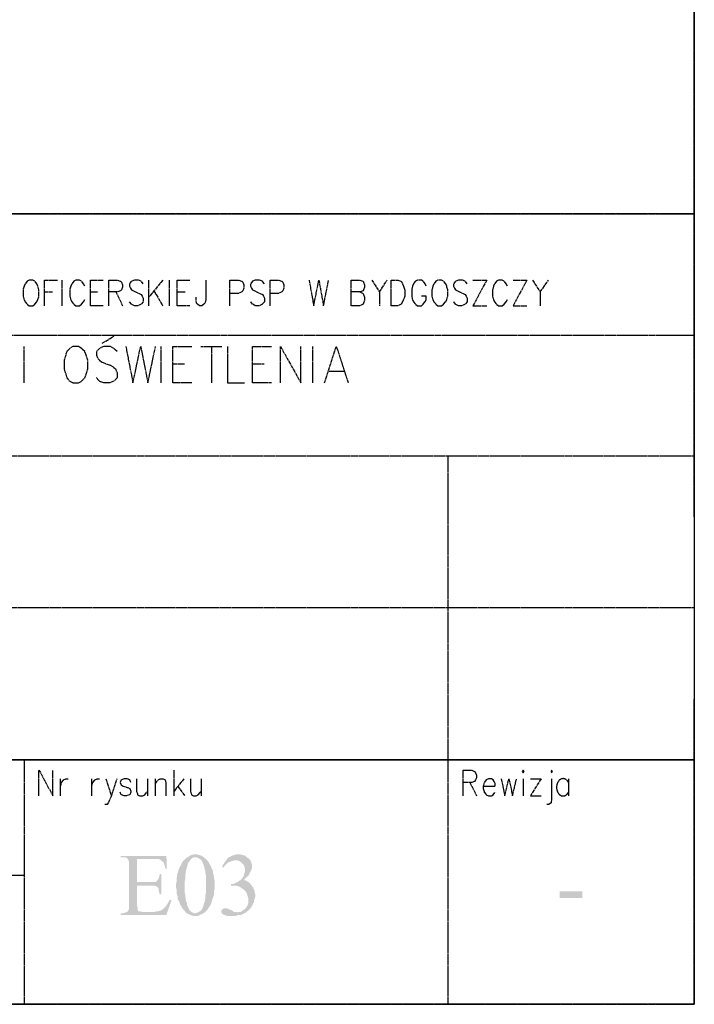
# Model space of a CAD drawing. Header units: millimetres. Extents: x -523 to 1404227, y -783705 to 1038705.
# Tile 458 of 508: x 915375 to 920936, y 207711 to 215827. Entities that reach past the tile are written whole.
import ezdxf

# ---------------------------------------------------------------- set-up
doc = ezdxf.new("R2010")
doc.units = ezdxf.units.MM
doc.linetypes.add('ACAD_ISO08W100', pattern=[36, 24, -3, 6, -3])
doc.layers.add('!!ELEKTRYKA', color=7, linetype='Continuous')

msp = doc.modelspace()

# ---------------------------------------------------------------- hatches: boundary and pattern name
at = {"layer": '!!ELEKTRYKA', "linetype": 'ACAD_ISO08W100'}
for points in [[(916584.7, 208934.44), (916207.78, 208934.44), (916207.78, 208921.74), (916224.78, 208921.74), (916229.17, 208921.74), (916245.63, 208921.74), (916258.8, 208917.5), (916478.81, 208909.03), (916491.43, 208909.03), (916508.44, 208909.03), (916521.06, 208909.03), (916529.29, 208904.8), (916538.07, 208900.57), (916546.3, 208892.1), (916558.92, 208883.64), (916563.31, 208875.17), (916567.7, 208862.47), (916572.09, 208849.77), (916575.93, 208828.6), (916588.54, 208828.6)], [(916258.4, 208917.51), (916266.62, 208909.04), (916266.62, 208909.04), (916271.01, 208900.57), (916275.4, 208887.87), (916275.4, 208870.94), (916275.4, 208849.77), (916275.4, 208532.26), (916275.4, 208528.03), (916275.4, 208511.1), (916275.4, 208494.16), (916271.01, 208485.7), (916266.62, 208477.23), (916254.01, 208468.76), (916385.07, 208473), (916368.07, 208477.23), (916359.85, 208477.23), (916355.46, 208477.23), (916347.23, 208489.93), (916347.23, 208494.16), (916347.23, 208506.86), (916342.85, 208528.03), (916342.85, 208688.9), (916453.07, 208688.9), (916342.85, 208718.54), (916342.85, 208909.04), (916478.29, 208909.04)], [(916757.93, 208921.74), (916749.2, 208917.51), (916741.01, 208909.04), (916727.91, 208896.34), (916719.72, 208887.88), (916710.99, 208875.18), (916707.17, 208862.47), (916698.43, 208849.78), (916690.25, 208832.84), (916690.25, 208832.84), (916685.88, 208820.14), (916681.51, 208807.44), (916677.14, 208794.74), (916673.32, 208782.04), (916673.32, 208765.1), (916668.96, 208752.41), (916668.96, 208735.47), (916668.96, 208722.77), (916664.59, 208705.84), (916664.59, 208688.9), (916664.59, 208688.9), (916664.59, 208671.97), (916668.96, 208655.04), (916668.96, 208642.34), (916668.96, 208625.4), (916673.32, 208612.7), (916677.14, 208600), (916677.14, 208583.07), (916681.51, 208570.37), (916690.25, 208557.67), (916694.07, 208544.97), (916698.43, 208532.26), (916707.17, 208519.57), (916710.99, 208511.1), (916719.72, 208498.4), (916732.28, 208485.7), (916741.01, 208473), (916749.2, 208464.53), (916761.75, 208456.06), (916774.85, 208451.83), (916783.04, 208443.37), (916795.6, 208443.37), (916808.7, 208439.13), (916821.25, 208439.13), (916829.44, 208439.13), (916842.54, 208439.13), (916855.09, 208443.37), (916867.65, 208451.83), (916880.75, 208456.06), (916821.25, 208460.3), (916816.88, 208460.3), (916808.7, 208464.53), (916795.6, 208468.76), (916787.41, 208477.23), (916774.85, 208485.7), (916770.49, 208498.4), (916761.75, 208515.33), (916757.93, 208519.57), (916753.56, 208532.26), (916753.56, 208544.97), (916749.2, 208557.67), (916744.83, 208570.37), (916744.83, 208583.07), (916741.01, 208600), (916741.01, 208612.7), (916736.64, 208629.63), (916736.64, 208646.57), (916736.64, 208663.5), (916736.64, 208680.44), (916736.64, 208688.9), (916736.64, 208705.84), (916736.64, 208718.54), (916736.64, 208731.24), (916741.01, 208748.17), (916741.01, 208760.87), (916741.01, 208777.81), (916744.83, 208790.51), (916744.83, 208807.44), (916744.83, 208807.44), (916749.2, 208824.37), (916753.56, 208841.31), (916757.93, 208854.01), (916761.75, 208870.94), (916766.12, 208879.41), (916774.85, 208892.11), (916783.04, 208900.57), (916787.41, 208909.04), (916799.96, 208917.51), (916812.52, 208921.74), (916825.62, 208921.74)], [(916825.36, 208947.14), (916825.36, 208947.14), (916812.82, 208947.14), (916795.92, 208942.91), (916783.38, 208938.68), (916770.29, 208930.21), (916757.75, 208921.75), (916825.36, 208921.75), (916834.09, 208921.75), (916846.63, 208917.51), (916859.17, 208909.04), (916867.89, 208904.81), (916876.07, 208896.34), (916880.44, 208883.64), (916889.16, 208866.71), (916892.98, 208854.01), (916897.34, 208845.54), (916897.34, 208832.84), (916901.7, 208820.14), (916906.06, 208807.44), (916906.06, 208790.51), (916909.88, 208777.81), (916909.88, 208760.87), (916909.88, 208743.94), (916909.88, 208731.24), (916909.88, 208714.3), (916909.88, 208710.07), (916909.88, 208693.13), (916909.88, 208676.2), (916909.88, 208659.27), (916909.88, 208642.34), (916909.88, 208625.4), (916906.06, 208612.7), (916906.06, 208600), (916906.06, 208583.07), (916901.7, 208570.37), (916901.7, 208557.66), (916897.34, 208549.2), (916892.98, 208536.5), (916892.98, 208528.03), (916884.8, 208511.1), (916880.44, 208498.4), (916872.26, 208485.7), (916863.53, 208477.23), (916859.17, 208477.23), (916846.63, 208468.77), (916834.09, 208464.53), (916821, 208460.3), (916880.44, 208456.06), (916892.98, 208464.53), (916901.7, 208468.77), (916909.88, 208477.23), (916918.61, 208485.7), (916927.33, 208498.4), (916935.51, 208511.1), (916944.23, 208523.8), (916952.41, 208536.5), (916956.78, 208553.43), (916956.78, 208553.43), (916961.14, 208566.13), (916964.95, 208578.83), (916969.32, 208591.53), (916973.68, 208604.24), (916978.04, 208616.94), (916978.04, 208633.87), (916978.04, 208646.57), (916981.86, 208663.5), (916981.86, 208680.44), (916981.86, 208697.37), (916981.86, 208701.6), (916981.86, 208718.54), (916981.86, 208731.24), (916978.04, 208748.17), (916978.04, 208765.11), (916973.68, 208777.81), (916969.32, 208794.74), (916969.32, 208807.44), (916964.95, 208820.14), (916956.78, 208832.84), (916952.41, 208845.54), (916948.05, 208858.24), (916939.87, 208866.71), (916935.51, 208879.41), (916927.33, 208887.88), (916922.97, 208896.34), (916909.88, 208909.04), (916897.34, 208917.51), (916889.16, 208925.98), (916876.07, 208934.44), (916863.53, 208938.68), (916850.99, 208942.91), (916838.45, 208947.14)], [(917083.54, 208904.81), (917075.39, 208896.35), (917066.7, 208883.64), (917058, 208870.95), (917049.85, 208858.24), (917045.5, 208841.31), (917058, 208837.07), (917058, 208841.31), (917066.7, 208854.01), (917079.2, 208866.71), (917087.89, 208875.17), (917100.39, 208883.64), (917113.44, 208887.88), (917125.94, 208892.11), (917138.44, 208896.35), (917151.48, 208896.35)], [(917176.35, 208947.15), (917163.86, 208947.15), (917147.02, 208942.92), (917134.52, 208938.68), (917121.48, 208934.45), (917108.99, 208925.98), (917095.95, 208921.75), (917092.14, 208917.51), (917083.45, 208904.82), (917151.36, 208896.35), (917155.16, 208896.35), (917172.55, 208896.35), (917185.05, 208892.12), (917197.54, 208883.65), (917206.23, 208875.18), (917214.93, 208866.71), (917223.08, 208858.25), (917227.42, 208845.54), (917231.77, 208828.61), (917231.77, 208815.91), (917231.77, 208803.21), (917227.42, 208790.51), (917223.08, 208773.58), (917218.73, 208760.88), (917218.73, 208760.88), (917210.58, 208752.41), (917201.89, 208739.71), (917189.39, 208731.24), (917176.35, 208722.78), (917172.55, 208718.54), (917159.51, 208714.31), (917147.02, 208705.84), (917134.52, 208701.61), (917117.13, 208701.61), (917117.13, 208688.91), (917130.17, 208688.91), (917142.67, 208688.91), (917159.51, 208688.91), (917172.55, 208684.68), (917185.05, 208680.44), (917193.74, 208676.21), (917206.23, 208667.74), (917218.73, 208659.27), (917227.42, 208650.81), (917231.77, 208646.57), (917239.92, 208638.11), (917248.61, 208621.17), (917252.96, 208608.47), (917256.76, 208595.77), (917261.11, 208578.84), (917261.11, 208566.14), (917261.11, 208561.91), (917261.11, 208549.2), (917256.76, 208536.5), (917252.96, 208523.81), (917244.26, 208511.1), (917236.11, 208498.4), (917236.11, 208498.4), (917223.08, 208489.94), (917210.58, 208481.47), (917197.54, 208473), (917185.05, 208473), (917172.55, 208468.77), (917236.11, 208464.53), (917244.26, 208473), (917256.76, 208481.47), (917265.45, 208489.94), (917274.14, 208498.4), (917277.95, 208502.64), (917286.64, 208515.34), (917295.33, 208528.04), (917299.14, 208540.74), (917307.83, 208553.44), (917307.83, 208566.14), (917312.17, 208578.84), (917316.52, 208595.77), (917316.52, 208608.47), (917316.52, 208621.17), (917312.17, 208633.88), (917312.17, 208646.57), (917303.48, 208663.51), (917299.14, 208676.21), (917290.99, 208684.68), (917282.29, 208697.37), (917274.14, 208705.84), (917265.45, 208714.31), (917252.96, 208722.78), (917239.92, 208731.24), (917223.08, 208735.48), (917227.42, 208739.71), (917239.92, 208752.41), (917252.96, 208765.11), (917265.45, 208777.81), (917269.8, 208790.51), (917277.95, 208803.21), (917282.29, 208811.68), (917286.64, 208824.38), (917290.99, 208837.08), (917290.99, 208845.54), (917290.99, 208858.25), (917286.64, 208870.95), (917282.29, 208883.65), (917277.95, 208896.35), (917265.45, 208909.05), (917265.45, 208909.05), (917256.76, 208917.51), (917244.26, 208925.98), (917236.11, 208934.45), (917223.08, 208938.68), (917206.23, 208942.92), (917193.74, 208947.15)], [(916541.89, 208786.27), (916529.29, 208786.27), (916529.29, 208777.8), (916524.91, 208760.87), (916521.07, 208748.17), (916516.69, 208739.7), (916507.92, 208731.23), (916507.92, 208727), (916499.71, 208722.77), (916487.1, 208718.53), (916470.12, 208718.53), (916453.14, 208718.53), (916343.03, 208718.53), (916453.14, 208688.9), (916457.52, 208688.9), (916474.5, 208688.9), (916487.1, 208688.9), (916499.71, 208684.67), (916499.71, 208684.67), (916512.31, 208676.2), (916521.07, 208663.5), (916521.07, 208663.5), (916521.07, 208650.8), (916524.91, 208638.1), (916529.29, 208616.93), (916541.89, 208616.93)], [(916626.95, 208570.36), (916609.94, 208570.36), (916605.55, 208561.89), (916597.32, 208544.96), (916588.54, 208532.26), (916580.32, 208519.56), (916572.09, 208511.09), (916563.31, 208502.63), (916555.08, 208494.16), (916542.46, 208485.69), (916529.29, 208481.46), (916525.45, 208481.46), (916516.67, 208477.22), (916504.05, 208477.22), (916487.04, 208472.99), (916470.03, 208472.99), (916385.54, 208472.99), (916254.41, 208468.76), (916250.02, 208468.76), (916237.4, 208464.52), (916224.78, 208460.29), (916207.78, 208460.29), (916207.78, 208447.59), (916584.7, 208447.59)], [(917067.11, 208502.63), (917058.42, 208502.63), (917045.91, 208494.17), (917041.57, 208489.93), (917037.22, 208477.23), (917037.22, 208473), (917041.57, 208460.3), (917054.07, 208451.83), (917062.77, 208447.6), (917070.92, 208443.36), (917087.77, 208439.13), (917105.16, 208439.13), (917122.01, 208439.13), (917138.86, 208439.13), (917151.37, 208439.13), (917168.22, 208443.36), (917181.26, 208447.6), (917198.11, 208447.6), (917210.62, 208451.83), (917223.66, 208460.3), (917236.16, 208464.53), (917172.57, 208468.76), (917155.72, 208473), (917143.21, 208473), (917138.86, 208473), (917130.17, 208481.46), (917113.32, 208489.93), (917108.97, 208489.93), (917092.12, 208498.4), (917083.96, 208502.63), (917079.62, 208502.63)]]:
    msp.add_hatch(color=7, dxfattribs=at).paths.add_polyline_path(points)

# ---------------------------------------------------------------- linework, layer by layer
at = {"layer": '!!ELEKTRYKA', "color": 7, "linetype": 'ACAD_ISO08W100', "lineweight": -3}
for points in [[(882636.11, 248309.76), (920936.06, 248309.76), (920936.06, 207710.98), (882636.11, 207710.98)], [(915454.11, 213680.12), (915436.95, 213671.65), (915420.34, 213650.5), (915411.48, 213629.3), (915403.18, 213599.68), (915403.18, 213548.92), (915411.48, 213519.24), (915420.34, 213502.3), (915436.95, 213481.16), (915454.11, 213468.48), (915483.45, 213468.48), (915500.61, 213481.16), (915517.22, 213502.3), (915526.07, 213519.24), (915534.38, 213548.92), (915534.38, 213599.68), (915526.07, 213629.3), (915517.22, 213650.5), (915500.61, 213671.65), (915483.45, 213680.12)], [(918438.71, 213468.44), (918438.71, 213680.13), (918493.81, 213680.13), (918518.96, 213671.62), (918531.8, 213650.49), (918540.36, 213629.31), (918548.91, 213599.67), (918548.91, 213548.9), (918540.36, 213519.27), (918531.8, 213502.31), (918518.96, 213481.12), (918493.81, 213468.44)], [(918823.32, 213680.17), (918806.8, 213671.7), (918789.75, 213650.49), (918781.22, 213629.33), (918772.7, 213599.7), (918772.7, 213548.91), (918781.22, 213519.28), (918789.75, 213502.34), (918806.8, 213481.18), (918823.32, 213468.5), (918853.17, 213468.5), (918870.22, 213481.18), (918886.74, 213502.34), (918895.27, 213519.28), (918903.79, 213548.91), (918903.79, 213599.7), (918895.27, 213629.33), (918886.74, 213650.49), (918870.22, 213671.7), (918853.17, 213680.17)], [(915813.69, 213134.01), (915788.32, 213117.08), (915762.95, 213091.65), (915754.68, 213062.04), (915741.99, 213019.68), (915741.99, 212947.71), (915754.68, 212905.41), (915762.95, 212875.73), (915788.32, 212846.12), (915813.69, 212833.43), (915860.57, 212833.43), (915885.94, 212846.12), (915911.31, 212875.73), (915923.99, 212905.41), (915936.68, 212947.71), (915936.68, 213019.68), (915923.99, 213062.04), (915911.31, 213091.65), (915885.94, 213117.08), (915860.57, 213134.01)], [(919517.95, 209628.73), (919526.4, 209620.26), (919534.86, 209628.73), (919526.4, 209641.43)], [(919755.33, 209628.72), (919759.54, 209620.25), (919767.97, 209628.72), (919759.54, 209641.42)]]:
    msp.add_lwpolyline(points, close=True, dxfattribs=at)
for points in [[(920936.01, 211728.52), (920936.01, 216478.47), (920936.01, 210225.65)], [(909865.52, 214226.26), (920935.88, 214226.26), (909894.9, 214226.26)], [(915581.21, 213468.45), (915581.21, 213680.11), (915687.29, 213680.11)], [(915725.41, 213468.45), (915725.41, 213680.11)], [(915911.15, 213629.34), (915902.33, 213650.51), (915885.79, 213671.68), (915868.71, 213680.16), (915838.94, 213680.16), (915821.85, 213671.68), (915805.31, 213650.51), (915796.49, 213629.34), (915788.23, 213599.68), (915788.23, 213548.92), (915796.49, 213519.26), (915805.31, 213502.34), (915821.85, 213481.17), (915838.94, 213468.49), (915868.71, 213468.49), (915885.79, 213481.17), (915902.33, 213502.34), (915911.15, 213519.26)], [(916063.61, 213468.45), (915957.98, 213468.45), (915957.98, 213680.11), (916063.61, 213680.11)], [(916109.79, 213468.45), (916109.79, 213680.14), (916181.74, 213680.14), (916207.01, 213671.68), (916215.8, 213663.22), (916224.03, 213642.08), (916224.03, 213620.87), (916215.8, 213599.73), (916207.01, 213591.27), (916181.74, 213582.76), (916109.79, 213582.76)], [(916393.57, 213650.5), (916377.12, 213671.66), (916351.36, 213680.11), (916321.75, 213680.11), (916296.54, 213671.66), (916279.54, 213650.5), (916279.54, 213629.34), (916287.76, 213612.4), (916296.54, 213599.68), (916313.53, 213591.24), (916360.13, 213570.08), (916377.12, 213561.58), (916385.35, 213548.86), (916393.57, 213531.98), (916393.57, 213502.32), (916377.12, 213481.16), (916351.36, 213468.44), (916321.75, 213468.44), (916296.54, 213481.16), (916279.54, 213502.32)], [(916440.32, 213468.48), (916440.32, 213680.15)], [(916554.69, 213680.15), (916440.32, 213540.44)], [(916609.42, 213468.48), (916609.42, 213680.15)], [(916778.76, 213468.46), (916672.87, 213468.46), (916672.87, 213680.18), (916778.76, 213680.18)], [(916910.15, 213680.15), (916910.15, 213519.26), (916901.43, 213489.62), (916893.26, 213481.17), (916875.82, 213468.48), (916858.93, 213468.48), (916842.04, 213481.17), (916833.87, 213489.62), (916829.51, 213519.26), (916829.51, 213540.45)], [(917108.98, 213468.48), (917108.98, 213680.13), (917181.22, 213680.13), (917206.2, 213671.66), (917214.89, 213663.19), (917223.04, 213642.06), (917223.04, 213612.4), (917214.89, 213591.22), (917206.2, 213582.75), (917181.22, 213570.1), (917108.98, 213570.1)], [(917393.12, 213650.49), (917376.31, 213671.63), (917350.83, 213680.09), (917316.68, 213680.09), (917295.54, 213671.63), (917278.74, 213650.49), (917278.74, 213629.29), (917287.41, 213612.38), (917295.54, 213599.7), (917312.34, 213591.18), (917358.96, 213570.04), (917376.31, 213561.59), (917384.44, 213548.9), (917393.12, 213531.93), (917393.12, 213502.34), (917376.31, 213481.14), (917350.83, 213468.46), (917316.68, 213468.46), (917295.54, 213481.14), (917278.74, 213502.34)], [(917439.52, 213468.45), (917439.52, 213680.13), (917511.48, 213680.13), (917536.92, 213671.63), (917545.57, 213663.19), (917553.69, 213642.04), (917553.69, 213612.38), (917545.57, 213591.23), (917536.92, 213582.73), (917511.48, 213570.07), (917439.52, 213570.07)], [(917761.08, 213680.13), (917799.36, 213468.47), (917841.41, 213680.13), (917879.69, 213468.47), (917921.74, 213680.13)], [(918180.13, 213582.75), (918205.37, 213570.08), (918209.67, 213561.6), (918218.26, 213540.44), (918218.26, 213510.8), (918209.67, 213489.64), (918205.37, 213481.15), (918180.13, 213468.48), (918108.18, 213468.48), (918108.18, 213680.11), (918180.13, 213680.11), (918205.37, 213671.68), (918209.67, 213663.2), (918218.26, 213642.04), (918218.26, 213620.88), (918209.67, 213599.72), (918205.37, 213591.24), (918180.13, 213582.75), (918108.18, 213582.75)], [(918277.93, 213680.1), (918341.17, 213582.71), (918404.95, 213680.1)], [(918726.31, 213629.35), (918717.76, 213650.49), (918700.68, 213671.69), (918688.4, 213680.12), (918654.23, 213680.12), (918637.67, 213671.69), (918620.59, 213650.49), (918612.04, 213629.35), (918607.77, 213599.71), (918607.77, 213548.88), (918612.04, 213519.25), (918620.59, 213502.32), (918637.67, 213481.18), (918654.23, 213468.47), (918688.4, 213468.47), (918700.68, 213481.18), (918717.76, 213502.32), (918726.31, 213519.25), (918726.31, 213548.88), (918688.4, 213548.88)], [(919065.07, 213650.5), (919048.05, 213671.67), (919022.53, 213680.12), (918993.28, 213680.12), (918967.75, 213671.67), (918950.73, 213650.5), (918950.73, 213629.33), (918959.24, 213612.42), (918967.75, 213599.71), (918984.77, 213591.25), (919031.04, 213570.03), (919048.05, 213561.58), (919056.56, 213548.87), (919065.07, 213531.95), (919065.07, 213502.33), (919048.05, 213481.17), (919022.53, 213468.45), (918993.28, 213468.45), (918967.75, 213481.17), (918950.73, 213502.33)], [(919111.51, 213680.12), (919225.64, 213680.12), (919111.51, 213468.48), (919225.64, 213468.48)], [(919395.22, 213629.32), (919386.74, 213650.51), (919369.79, 213671.66), (919352.83, 213680.13), (919323.16, 213680.13), (919306.2, 213671.66), (919289.25, 213650.51), (919280.77, 213629.32), (919272.29, 213599.7), (919272.29, 213548.89), (919280.77, 213519.27), (919289.25, 213502.31), (919306.2, 213481.17), (919323.16, 213468.46), (919352.83, 213468.46), (919369.79, 213481.17), (919386.74, 213502.31), (919395.22, 213519.27)], [(919442.04, 213680.09), (919556.27, 213680.09), (919442.04, 213468.46), (919556.27, 213468.46)], [(919602.83, 213680.11), (919666.17, 213582.73), (919734.26, 213680.11)], [(915581.21, 213582.76), (915644.75, 213582.76)], [(915957.98, 213582.73), (916021.25, 213582.73)], [(916169.13, 213582.79), (916224.02, 213468.46)], [(916482.46, 213591.22), (916554.69, 213468.48)], [(916672.87, 213582.8), (916740.55, 213582.8)], [(918341.41, 213582.76), (918341.41, 213468.42)], [(919666.31, 213582.73), (919666.31, 213468.43)], [(909865.52, 213227.16), (920935.88, 213227.16)], [(916055.27, 213159.39), (916152.55, 213218.69)], [(915411.46, 212833.47), (915411.46, 213134.04)], [(916177.71, 213091.68), (916152.42, 213117.08), (916118.33, 213134.02), (916067.74, 213134.02), (916033.65, 213117.08), (916008.35, 213091.68), (916008.35, 213062.04), (916021, 213032.4), (916033.65, 213019.7), (916055.09, 213002.76), (916127.13, 212977.41), (916152.42, 212960.48), (916165.07, 212947.77), (916177.71, 212918.13), (916177.71, 212875.79), (916152.42, 212846.15), (916118.33, 212833.45), (916067.74, 212833.45), (916033.65, 212846.15), (916008.35, 212875.79)], [(916249.87, 213134.03), (916309.1, 212833.45), (916372.71, 213134.03), (916431.94, 212833.45), (916495.55, 213134.03)], [(916541.76, 212833.47), (916541.76, 213134.05)], [(916795.76, 212833.44), (916639.06, 212833.44), (916639.06, 213134.02), (916795.76, 213134.02)], [(916867.84, 213134.02), (917041.47, 213134.02)], [(916956.84, 213134.02), (916956.84, 212833.44)], [(917088.28, 213133.98), (917088.28, 212833.4), (917232.24, 212833.4)], [(917451.93, 212833.45), (917295.3, 212833.45), (917295.3, 213134.03), (917451.93, 213134.03)], [(917524.39, 212833.43), (917524.39, 213134), (917693.6, 212833.43), (917693.6, 213134)], [(917790.75, 212833.46), (917790.75, 213134.03)], [(917888.05, 212833.42), (917985.49, 213134.04), (918082.93, 212833.42)], [(916639.06, 212990.09), (916736.25, 212990.09)], [(917295.3, 212990.08), (917392.85, 212990.08)], [(917926, 212930.83), (918048.69, 212930.83)], [(920935.88, 212228.07), (909865.52, 212228.07)], [(918908.64, 207710.98), (918908.64, 209726.09), (918908.64, 212228.05)], [(920935.88, 210979.21), (909865.52, 210979.21)], [(920936.01, 210225.65), (920936.01, 207710.98), (920936.01, 210225.65)], [(909894.9, 209726.1), (920935.88, 209726.1), (909865.52, 209726.1), (920935.88, 209726.1), (909865.52, 209726.1)], [(909895.19, 209726.1), (920936.28, 209726.1), (909895.19, 209726.1), (920936.28, 209726.1)], [(920935.84, 207710.98), (915415.6, 207710.98), (915415.6, 209726.1)], [(915534.29, 209429.76), (915534.29, 209641.43), (915648.71, 209429.76), (915648.71, 209641.43)], [(916648.03, 209429.75), (916648.03, 209641.42)], [(919031.46, 209429.75), (919031.46, 209641.42), (919103.19, 209641.42), (919124.45, 209628.72), (919132.95, 209620.25), (919141.45, 209599.08), (919141.45, 209577.92), (919132.95, 209560.98), (919124.45, 209548.28), (919103.19, 209539.81), (919031.46, 209539.81)], [(915712.32, 209429.75), (915712.32, 209569.45)], [(915712.32, 209510.18), (915720.59, 209539.82), (915737.7, 209560.98), (915754.8, 209569.45), (915775.76, 209569.45)], [(915970.4, 209429.76), (915970.4, 209569.46)], [(915970.4, 209510.19), (915978.65, 209539.82), (915995.7, 209560.99), (916012.76, 209569.46), (916033.66, 209569.46)], [(916084.95, 209569.45), (916131.65, 209429.75), (916178.35, 209569.45)], [(916291.83, 209539.83), (916283.6, 209561), (916257.81, 209569.47), (916236.96, 209569.47), (916211.18, 209561), (916202.95, 209539.83), (916211.18, 209518.66), (916228.19, 209510.2), (916266.59, 209497.5), (916283.6, 209489.03), (916291.83, 209467.87), (916291.83, 209459.39), (916283.6, 209438.23), (916257.81, 209429.76), (916236.96, 209429.76), (916211.18, 209438.23), (916202.95, 209459.39)], [(916338.89, 209569.45), (916338.89, 209467.85), (916347.1, 209438.21), (916364.09, 209429.75), (916389.84, 209429.75), (916406.82, 209438.21), (916427.64, 209467.85)], [(916427.9, 209569.45), (916427.9, 209429.75)], [(916495.53, 209531.35), (916516.86, 209560.99), (916533.81, 209569.45), (916558.97, 209569.45), (916575.92, 209560.99), (916580.3, 209531.35), (916580.3, 209429.75)], [(916495.77, 209429.75), (916495.77, 209569.45)], [(916728.28, 209569.45), (916648.03, 209467.85)], [(916783.28, 209569.46), (916783.28, 209467.86), (916792, 209438.22), (916808.9, 209429.75), (916829.61, 209429.75), (916846.51, 209438.22), (916872.13, 209467.86)], [(916872.3, 209569.45), (916872.3, 209429.75)], [(919196.39, 209510.19), (919293.97, 209510.19), (919293.97, 209531.35), (919285.48, 209548.29), (919277, 209560.99), (919264.27, 209569.46), (919238.81, 209569.46), (919221.84, 209560.99), (919204.87, 209539.82), (919196.39, 209510.19), (919196.39, 209489.02), (919204.87, 209459.39), (919221.84, 209438.22), (919238.81, 209429.75), (919264.27, 209429.75), (919277, 209438.22), (919293.97, 209459.39)], [(919344.75, 209569.45), (919374.39, 209429.74), (919408.28, 209569.45), (919437.92, 209429.74), (919471.81, 209569.45)], [(919526.23, 209569.47), (919526.23, 209429.76)], [(919585.58, 209569.46), (919674.27, 209569.46), (919585.58, 209429.76), (919674.27, 209429.76)], [(919759.47, 209569.45), (919759.47, 209400.11), (919755.25, 209370.48), (919738.38, 209357.78), (919721.52, 209357.78)], [(919898.86, 209569.46), (919898.86, 209429.76)], [(916677.51, 209510.18), (916737.02, 209429.75)], [(919085.98, 209539.83), (919141.2, 209429.76)], [(916130.92, 209429.76), (916105.65, 209370.49), (916097.41, 209357.79), (916075.98, 209357.79)], [(915415.68, 208773.58), (909865.52, 208773.58)], [(920935.88, 207710.98), (909865.52, 207710.98), (920935.88, 207710.98)]]:
    msp.add_lwpolyline(points, dxfattribs=at)
msp.add_ellipse((919854.61, 209499.48), major_axis=(-0.26, -71.5), ratio=0.7506243, start_param=2.1730014, end_param=7.2614262, dxfattribs=at)
msp.add_solid([(919827.09, 208642.33), (920013.46, 208642.33), (919827.09, 208587.3), (920013.46, 208587.3)], dxfattribs=at)

doc.saveas('drawing.dxf')
